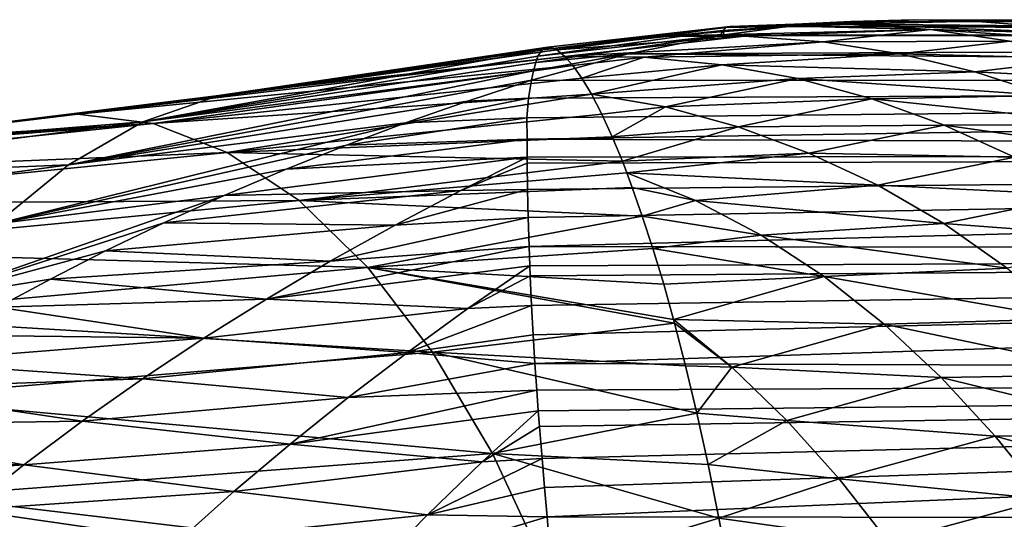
# Model space of a CAD drawing. Header units: metres. Extents: x 26 to 263, y -109 to 109.
# Tile 549 of 656: x 72 to 80, y 85 to 89. Entities that reach past the tile are written whole.
import ezdxf

# ---------------------------------------------------------------- set-up
doc = ezdxf.new("R2010")
doc.units = ezdxf.units.M
doc.layers.add('solid_500750', color=7, linetype='CONTINUOUS')

msp = doc.modelspace()

# ---------------------------------------------------------------- linework, layer by layer
at = {"layer": 'solid_500750'}
for points in [[(77.582558, 88.775421, -6.32407), (76.124855, 88.610115, -6.380412), (76.079582, 88.58931, -5.810805)], [(77.550804, 88.766251, -5.939165), (77.582558, 88.775421, -6.32407), (76.079582, 88.58931, -5.810805)], [(77.524071, 88.742401, -5.561575), (77.550804, 88.766251, -5.939165), (76.079582, 88.58931, -5.810805)], [(77.582558, 88.775421, -6.32407), (76.197701, 88.58847, -7.121085), (76.124855, 88.610115, -6.380412)], [(77.056038, 88.697548, -7.086998), (76.197701, 88.58847, -7.121085), (77.582558, 88.775421, -6.32407)], [(78.095291, 88.77803, -7.041856), (77.056038, 88.697548, -7.086998), (77.582558, 88.775421, -6.32407)], [(79.182312, 88.750298, -7.506917), (77.056038, 88.697548, -7.086998), (78.095291, 88.77803, -7.041856)], [(78.040138, 88.775955, -5.558896), (77.550804, 88.766251, -5.939165), (77.524071, 88.742401, -5.561575)], [(77.533127, 88.708282, -5.208101), (78.040138, 88.775955, -5.558896), (77.524071, 88.742401, -5.561575)], [(106.27636, 88.685402, 14.871001), (78.040138, 88.775955, -5.558896), (77.533127, 88.708282, -5.208101)], [(77.550804, 88.766251, -5.939165), (79.048866, 88.829948, -6.267614), (77.582558, 88.775421, -6.32407)], [(78.545731, 88.816528, -5.912131), (79.048866, 88.829948, -6.267614), (77.550804, 88.766251, -5.939165)], [(78.040138, 88.775955, -5.558896), (78.545731, 88.816528, -5.912131), (77.550804, 88.766251, -5.939165)], [(78.095291, 88.77803, -7.041856), (77.582558, 88.775421, -6.32407), (79.048866, 88.829948, -6.267614)], [(78.040138, 88.775955, -5.558896), (107.250732, 88.802025, 13.479513), (78.545731, 88.816528, -5.912131)], [(106.27636, 88.685402, 14.871001), (107.250732, 88.802025, 13.479513), (78.040138, 88.775955, -5.558896)], [(78.534241, 88.795219, -7.021529), (78.095291, 88.77803, -7.041856), (79.048866, 88.829948, -6.267614)], [(79.182312, 88.750298, -7.506917), (78.095291, 88.77803, -7.041856), (78.534241, 88.795219, -7.021529)], [(78.534241, 88.795219, -7.021529), (79.048866, 88.829948, -6.267614), (79.526016, 88.817375, -6.608287)], [(78.534241, 88.795219, -7.021529), (79.526016, 88.817375, -6.608287), (80.001595, 88.780228, -6.948062)], [(78.534241, 88.795219, -7.021529), (80.001595, 88.780228, -6.948062), (80.483002, 88.716759, -7.298955)], [(79.182312, 88.750298, -7.506917), (78.534241, 88.795219, -7.021529), (80.483002, 88.716759, -7.298955)], [(78.545731, 88.816528, -5.912131), (107.250732, 88.802025, 13.479513), (79.048866, 88.829948, -6.267614)], [(79.048866, 88.829948, -6.267614), (107.250732, 88.802025, 13.479513), (108.225761, 88.685211, 12.087046)], [(79.526016, 88.817375, -6.608287), (79.048866, 88.829948, -6.267614), (108.225761, 88.685211, 12.087046)], [(80.001595, 88.780228, -6.948062), (79.526016, 88.817375, -6.608287), (108.225761, 88.685211, 12.087046)], [(77.504158, 88.703606, -5.188211), (76.047379, 88.53775, -5.257761), (76.030571, 88.486908, -4.898506)], [(76.7686, 88.556808, -4.694777), (77.504158, 88.703606, -5.188211), (76.030571, 88.486908, -4.898506)], [(77.524071, 88.742401, -5.561575), (76.079582, 88.58931, -5.810805), (76.047379, 88.53775, -5.257761)], [(77.504158, 88.703606, -5.188211), (77.524071, 88.742401, -5.561575), (76.047379, 88.53775, -5.257761)], [(77.695961, 88.699371, -7.578857), (76.262314, 88.536774, -7.673115), (76.197701, 88.58847, -7.121085)], [(77.695961, 88.699371, -7.578857), (76.197701, 88.58847, -7.121085), (77.056038, 88.697548, -7.086998)], [(77.695961, 88.699371, -7.578857), (78.323303, 88.652054, -8.079048), (76.262314, 88.536774, -7.673115)], [(106.27636, 88.685402, 14.871001), (77.504158, 88.703606, -5.188211), (76.7686, 88.556808, -4.694777)], [(105.318054, 88.338692, 16.239586), (106.27636, 88.685402, 14.871001), (76.7686, 88.556808, -4.694777)], [(79.182312, 88.750298, -7.506917), (77.695961, 88.699371, -7.578857), (77.056038, 88.697548, -7.086998)], [(77.533127, 88.708282, -5.208101), (77.524071, 88.742401, -5.561575), (77.504158, 88.703606, -5.188211)], [(106.27636, 88.685402, 14.871001), (77.533127, 88.708282, -5.208101), (77.504158, 88.703606, -5.188211)], [(79.182312, 88.750298, -7.506917), (78.323303, 88.652054, -8.079048), (77.695961, 88.699371, -7.578857)], [(79.182312, 88.750298, -7.506917), (79.815407, 88.65831, -7.992128), (78.323303, 88.652054, -8.079048)], [(79.182312, 88.750298, -7.506917), (80.483002, 88.716759, -7.298955), (80.93512, 88.633629, -7.627092)], [(79.182312, 88.750298, -7.506917), (80.93512, 88.633629, -7.627092), (79.815407, 88.65831, -7.992128)], [(76.124855, 88.610115, -6.380412), (76.158897, 88.60611, -6.749938), (73.500183, 88.223106, -5.991961)], [(76.079582, 88.58931, -5.810805), (76.124855, 88.610115, -6.380412), (73.500183, 88.223106, -5.991961)], [(76.158897, 88.60611, -6.749938), (76.197701, 88.58847, -7.121085), (73.500183, 88.223106, -5.991961)], [(76.124855, 88.610115, -6.380412), (76.197701, 88.58847, -7.121085), (76.158897, 88.60611, -6.749938)], [(78.323303, 88.652054, -8.079048), (76.89521, 88.529663, -8.195528), (76.262314, 88.536774, -7.673115)], [(78.323303, 88.652054, -8.079048), (78.937012, 88.556404, -8.581977), (76.89521, 88.529663, -8.195528)], [(79.815407, 88.65831, -7.992128), (78.937012, 88.556404, -8.581977), (78.323303, 88.652054, -8.079048)], [(79.815407, 88.65831, -7.992128), (80.432816, 88.520065, -8.47627), (78.937012, 88.556404, -8.581977)], [(76.262314, 88.536774, -7.673115), (72.374748, 88.075432, -7.136191), (74.112579, 88.296539, -7.129671)], [(76.262314, 88.536774, -7.673115), (76.326836, 88.464615, -8.168194), (72.374748, 88.075432, -7.136191)], [(76.079582, 88.58931, -5.810805), (73.500183, 88.223106, -5.991961), (72.893158, 88.013687, -4.868499)], [(76.047379, 88.53775, -5.257761), (76.079582, 88.58931, -5.810805), (72.893158, 88.013687, -4.868499)], [(76.030571, 88.486908, -4.898506), (76.047379, 88.53775, -5.257761), (72.893158, 88.013687, -4.868499)], [(76.197701, 88.58847, -7.121085), (74.112579, 88.296539, -7.129671), (73.500183, 88.223106, -5.991961)], [(76.262314, 88.536774, -7.673115), (74.112579, 88.296539, -7.129671), (76.197701, 88.58847, -7.121085)], [(76.7686, 88.556808, -4.694777), (76.013016, 88.422729, -4.54659), (75.996338, 88.346001, -4.202456)], [(105.318054, 88.338692, 16.239586), (76.7686, 88.556808, -4.694777), (75.996338, 88.346001, -4.202456)], [(76.7686, 88.556808, -4.694777), (76.030571, 88.486908, -4.898506), (76.013016, 88.422729, -4.54659)], [(76.89521, 88.529663, -8.195528), (76.326836, 88.464615, -8.168194), (76.262314, 88.536774, -7.673115)], [(76.89521, 88.529663, -8.195528), (76.398628, 88.363762, -8.68168), (76.326836, 88.464615, -8.168194)], [(76.89521, 88.529663, -8.195528), (77.515541, 88.470047, -8.724592), (76.398628, 88.363762, -8.68168)], [(78.937012, 88.556404, -8.581977), (77.515541, 88.470047, -8.724592), (76.89521, 88.529663, -8.195528)], [(78.937012, 88.556404, -8.581977), (79.53624, 88.413467, -9.083904), (77.515541, 88.470047, -8.724592)], [(80.432816, 88.520065, -8.47627), (79.53624, 88.413467, -9.083904), (78.937012, 88.556404, -8.581977)], [(80.432816, 88.520065, -8.47627), (81.033821, 88.336678, -8.956911), (79.53624, 88.413467, -9.083904)], [(76.326836, 88.464615, -8.168194), (72.975174, 88.000389, -8.364657), (72.374748, 88.075432, -7.136191)], [(76.013016, 88.422729, -4.54659), (76.030571, 88.486908, -4.898506), (72.893158, 88.013687, -4.868499)], [(76.326836, 88.464615, -8.168194), (76.398628, 88.363762, -8.68168), (72.975174, 88.000389, -8.364657)], [(77.515541, 88.470047, -8.724592), (76.475723, 88.234711, -9.200072), (76.398628, 88.363762, -8.68168)], [(77.515541, 88.470047, -8.724592), (78.122421, 88.359085, -9.254806), (76.475723, 88.234711, -9.200072)], [(79.53624, 88.413467, -9.083904), (78.122421, 88.359085, -9.254806), (77.515541, 88.470047, -8.724592)], [(76.013016, 88.422729, -4.54659), (72.893158, 88.013687, -4.868499), (72.298111, 87.671257, -3.771849)], [(75.996338, 88.346001, -4.202456), (76.013016, 88.422729, -4.54659), (72.298111, 87.671257, -3.771849)], [(76.398628, 88.363762, -8.68168), (76.475723, 88.234711, -9.200072), (72.975174, 88.000389, -8.364657)], [(78.122421, 88.359085, -9.254806), (77.065933, 88.132866, -9.723559), (76.475723, 88.234711, -9.200072)], [(78.122421, 88.359085, -9.254806), (78.713966, 88.197815, -9.782536), (77.065933, 88.132866, -9.723559)], [(79.53624, 88.413467, -9.083904), (80.119202, 88.224655, -9.580961), (78.122421, 88.359085, -9.254806)], [(80.119202, 88.224655, -9.580961), (78.713966, 88.197815, -9.782536), (78.122421, 88.359085, -9.254806)], [(81.033821, 88.336678, -8.956911), (80.119202, 88.224655, -9.580961), (79.53624, 88.413467, -9.083904)], [(74.112579, 88.296539, -7.129671), (72.374748, 88.075432, -7.136191), (69.817451, 87.766624, -5.955646)], [(73.500183, 88.223106, -5.991961), (74.112579, 88.296539, -7.129671), (69.817451, 87.766624, -5.955646)], [(75.484497, 88.179726, -3.879506), (75.996338, 88.346001, -4.202456), (72.298111, 87.671257, -3.771849)], [(75.972168, 88.202461, -3.650909), (75.996338, 88.346001, -4.202456), (75.484497, 88.179726, -3.879506)], [(105.318054, 88.338692, 16.239586), (75.972168, 88.202461, -3.650909), (75.959, 88.044807, -3.112158)], [(105.318054, 88.338692, 16.239586), (75.959, 88.044807, -3.112158), (75.960495, 87.875847, -2.587925)], [(104.394234, 87.767006, 17.558804), (105.318054, 88.338692, 16.239586), (75.960495, 87.875847, -2.587925)], [(105.318054, 88.338692, 16.239586), (75.996338, 88.346001, -4.202456), (75.972168, 88.202461, -3.650909)], [(72.893158, 88.013687, -4.868499), (73.500183, 88.223106, -5.991961), (69.817451, 87.766624, -5.955646)], [(76.475723, 88.234711, -9.200072), (73.566315, 87.769531, -9.579107), (72.975174, 88.000389, -8.364657)], [(76.475723, 88.234711, -9.200072), (76.557961, 88.075592, -9.724555), (73.566315, 87.769531, -9.579107)], [(75.972168, 88.202461, -3.650909), (75.484497, 88.179726, -3.879506), (74.990753, 88.006599, -3.565097)], [(75.959, 88.044807, -3.112158), (75.972168, 88.202461, -3.650909), (74.990753, 88.006599, -3.565097)], [(77.065933, 88.132866, -9.723559), (76.557961, 88.075592, -9.724555), (76.475723, 88.234711, -9.200072)], [(80.119202, 88.224655, -9.580961), (80.685791, 87.991249, -10.070283), (78.713966, 88.197815, -9.782536)], [(74.990753, 88.006599, -3.565097), (75.484497, 88.179726, -3.879506), (72.298111, 87.671257, -3.771849)], [(77.065933, 88.132866, -9.723559), (76.640953, 87.893517, -10.231401), (76.557961, 88.075592, -9.724555)], [(77.065933, 88.132866, -9.723559), (77.644981, 87.973183, -10.265466), (76.640953, 87.893517, -10.231401)], [(78.713966, 88.197815, -9.782536), (77.644981, 87.973183, -10.265466), (77.065933, 88.132866, -9.723559)], [(78.713966, 88.197815, -9.782536), (79.290154, 87.988091, -10.302878), (77.644981, 87.973183, -10.265466)], [(80.685791, 87.991249, -10.070283), (79.290154, 87.988091, -10.302878), (78.713966, 88.197815, -9.782536)], [(72.374748, 88.075432, -7.136191), (70.336594, 87.841667, -7.143103), (69.817451, 87.766624, -5.955646)], [(72.975174, 88.000389, -8.364657), (70.336594, 87.841667, -7.143103), (72.374748, 88.075432, -7.136191)], [(76.557961, 88.075592, -9.724555), (76.640953, 87.893517, -10.231401), (73.566315, 87.769531, -9.579107)], [(75.959, 88.044807, -3.112158), (74.990753, 88.006599, -3.565097), (74.519485, 87.828842, -3.261703)], [(75.960495, 87.875847, -2.587925), (75.959, 88.044807, -3.112158), (74.519485, 87.828842, -3.261703)], [(72.975174, 88.000389, -8.364657), (68.527985, 87.657211, -7.148571), (69.495888, 87.753242, -7.145722)], [(72.975174, 88.000389, -8.364657), (69.005615, 87.583069, -8.382165), (68.527985, 87.657211, -7.148571)], [(72.975174, 88.000389, -8.364657), (73.566315, 87.769531, -9.579107), (69.005615, 87.583069, -8.382165)], [(72.893158, 88.013687, -4.868499), (69.817451, 87.766624, -5.955646), (69.303261, 87.549438, -4.78369)], [(72.298111, 87.671257, -3.771849), (72.893158, 88.013687, -4.868499), (69.303261, 87.549438, -4.78369)], [(72.975174, 88.000389, -8.364657), (69.495888, 87.753242, -7.145722), (70.336594, 87.841667, -7.143103)], [(74.990753, 88.006599, -3.565097), (72.298111, 87.671257, -3.771849), (71.721977, 87.198853, -2.714556)], [(74.519485, 87.828842, -3.261703), (74.990753, 88.006599, -3.565097), (71.721977, 87.198853, -2.714556)], [(77.644981, 87.973183, -10.265466), (76.721016, 87.698685, -10.701383), (76.640953, 87.893517, -10.231401)], [(77.644981, 87.973183, -10.265466), (78.210533, 87.76506, -10.79646), (76.721016, 87.698685, -10.701383)], [(79.290154, 87.988091, -10.302878), (78.210533, 87.76506, -10.79646), (77.644981, 87.973183, -10.265466)], [(79.290154, 87.988091, -10.302878), (79.851654, 87.731667, -10.812204), (78.210533, 87.76506, -10.79646)], [(80.685791, 87.991249, -10.070283), (81.237228, 87.71405, -10.550132), (79.290154, 87.988091, -10.302878)], [(81.237228, 87.71405, -10.550132), (79.851654, 87.731667, -10.812204), (79.290154, 87.988091, -10.302878)], [(76.640953, 87.893517, -10.231401), (76.721016, 87.698685, -10.701383), (73.566315, 87.769531, -9.579107)], [(74.037086, 87.635536, -2.952884), (74.519485, 87.828842, -3.261703), (71.721977, 87.198853, -2.714556)], [(75.960495, 87.875847, -2.587925), (74.519485, 87.828842, -3.261703), (74.037086, 87.635536, -2.952884)], [(75.960495, 87.875847, -2.587925), (74.037086, 87.635536, -2.952884), (75.96167, 87.730713, -2.178277)], [(104.394234, 87.767006, 17.558804), (75.960495, 87.875847, -2.587925), (75.96167, 87.730713, -2.178277)], [(73.566315, 87.769531, -9.579107), (69.4757, 87.357841, -9.600748), (69.005615, 87.583069, -8.382165)], [(73.566315, 87.769531, -9.579107), (74.14016, 87.385651, -10.762787), (69.4757, 87.357841, -9.600748)], [(75.96167, 87.730713, -2.178277), (74.037086, 87.635536, -2.952884), (73.540802, 87.424744, -2.637461)], [(75.96167, 87.730713, -2.178277), (73.540802, 87.424744, -2.637461), (75.430901, 87.465683, -1.851727)], [(76.721016, 87.698685, -10.701383), (74.14016, 87.385651, -10.762787), (73.566315, 87.769531, -9.579107)], [(75.962074, 87.683983, -2.053027), (75.96167, 87.730713, -2.178277), (75.430901, 87.465683, -1.851727)], [(104.394234, 87.767006, 17.558804), (75.96167, 87.730713, -2.178277), (75.962074, 87.683983, -2.053027)], [(104.394234, 87.767006, 17.558804), (75.962074, 87.683983, -2.053027), (75.964951, 87.472458, -1.519441)], [(104.394234, 87.767006, 17.558804), (75.964951, 87.472458, -1.519441), (75.969467, 87.249611, -1.006893)], [(104.394234, 87.767006, 17.558804), (75.969467, 87.249611, -1.006893), (75.976234, 87.018791, -0.518657)], [(103.524467, 86.98024, 18.800802), (104.394234, 87.767006, 17.558804), (75.976234, 87.018791, -0.518657)], [(78.210533, 87.76506, -10.79646), (76.756111, 87.60775, -10.901626), (76.721016, 87.698685, -10.701383)], [(78.210533, 87.76506, -10.79646), (78.761078, 87.509117, -11.315953), (76.756111, 87.60775, -10.901626)], [(79.851654, 87.731667, -10.812204), (78.761078, 87.509117, -11.315953), (78.210533, 87.76506, -10.79646)], [(79.851654, 87.731667, -10.812204), (80.395149, 87.428986, -11.310313), (78.761078, 87.509117, -11.315953)], [(72.298111, 87.671257, -3.771849), (69.303261, 87.549438, -4.78369), (68.800232, 87.193153, -3.641772)], [(71.721977, 87.198853, -2.714556), (72.298111, 87.671257, -3.771849), (68.800232, 87.193153, -3.641772)], [(76.721016, 87.698685, -10.701383), (76.756111, 87.60775, -10.901626), (74.14016, 87.385651, -10.762787)], [(75.964951, 87.472458, -1.519441), (75.962074, 87.683983, -2.053027), (75.430901, 87.465683, -1.851727)], [(73.540802, 87.424744, -2.637461), (74.037086, 87.635536, -2.952884), (71.721977, 87.198853, -2.714556)], [(76.756111, 87.60775, -10.901626), (76.799652, 87.490501, -11.145221), (74.14016, 87.385651, -10.762787)], [(77.303787, 87.38633, -11.432608), (76.799652, 87.490501, -11.145221), (76.756111, 87.60775, -10.901626)], [(78.761078, 87.509117, -11.315953), (77.303787, 87.38633, -11.432608), (76.756111, 87.60775, -10.901626)], [(78.761078, 87.509117, -11.315953), (79.28904, 87.201439, -11.831024), (77.303787, 87.38633, -11.432608)], [(80.395149, 87.428986, -11.310313), (79.28904, 87.201439, -11.831024), (78.761078, 87.509117, -11.315953)], [(73.540802, 87.424744, -2.637461), (71.721977, 87.198853, -2.714556), (71.171516, 86.601257, -1.708361)], [(73.060196, 87.207184, -2.330496), (73.540802, 87.424744, -2.637461), (71.171516, 86.601257, -1.708361)], [(75.430901, 87.465683, -1.851727), (73.540802, 87.424744, -2.637461), (73.060196, 87.207184, -2.330496)], [(75.430901, 87.465683, -1.851727), (73.060196, 87.207184, -2.330496), (74.90641, 87.189156, -1.531706)], [(76.799652, 87.490501, -11.145221), (76.880539, 87.260117, -11.584113), (74.14016, 87.385651, -10.762787)], [(75.964951, 87.472458, -1.519441), (75.430901, 87.465683, -1.851727), (74.90641, 87.189156, -1.531706)], [(75.969467, 87.249611, -1.006893), (75.964951, 87.472458, -1.519441), (74.90641, 87.189156, -1.531706)], [(77.303787, 87.38633, -11.432608), (76.880539, 87.260117, -11.584113), (76.799652, 87.490501, -11.145221)], [(80.395149, 87.428986, -11.310313), (80.913284, 87.079689, -11.799298), (79.28904, 87.201439, -11.831024)], [(74.14016, 87.385651, -10.762787), (69.931938, 86.984337, -10.7875), (69.4757, 87.357841, -9.600748)], [(74.14016, 87.385651, -10.762787), (74.689148, 86.851837, -11.899037), (69.931938, 86.984337, -10.7875)], [(76.880539, 87.260117, -11.584113), (74.689148, 86.851837, -11.899037), (74.14016, 87.385651, -10.762787)], [(77.303787, 87.38633, -11.432608), (77.829056, 87.108292, -11.964536), (76.880539, 87.260117, -11.584113)], [(79.28904, 87.201439, -11.831024), (77.829056, 87.108292, -11.964536), (77.303787, 87.38633, -11.432608)], [(76.880539, 87.260117, -11.584113), (76.96492, 87.001831, -12.026392), (74.689148, 86.851837, -11.899037)], [(77.829056, 87.108292, -11.964536), (76.96492, 87.001831, -12.026392), (76.880539, 87.260117, -11.584113)], [(72.595863, 86.983879, -2.032632), (73.060196, 87.207184, -2.330496), (71.171516, 86.601257, -1.708361)], [(74.90641, 87.189156, -1.531706), (73.060196, 87.207184, -2.330496), (72.595863, 86.983879, -2.032632)], [(74.90641, 87.189156, -1.531706), (72.595863, 86.983879, -2.032632), (74.388954, 86.900246, -1.215775)], [(75.969467, 87.249611, -1.006893), (74.90641, 87.189156, -1.531706), (74.388954, 86.900246, -1.215775)], [(75.976234, 87.018791, -0.518657), (75.969467, 87.249611, -1.006893), (74.388954, 86.900246, -1.215775)], [(79.28904, 87.201439, -11.831024), (79.793015, 86.844612, -12.336492), (77.829056, 87.108292, -11.964536)], [(80.913284, 87.079689, -11.799298), (79.793015, 86.844612, -12.336492), (79.28904, 87.201439, -11.831024)], [(77.829056, 87.108292, -11.964536), (78.33168, 86.777611, -12.488989), (76.96492, 87.001831, -12.026392)], [(79.793015, 86.844612, -12.336492), (78.33168, 86.777611, -12.488989), (77.829056, 87.108292, -11.964536)], [(74.689148, 86.851837, -11.899037), (70.368233, 86.465645, -11.92571), (69.931938, 86.984337, -10.7875)], [(72.154221, 86.758537, -1.74747), (72.595863, 86.983879, -2.032632), (71.171516, 86.601257, -1.708361)], [(74.388954, 86.900246, -1.215775), (72.595863, 86.983879, -2.032632), (72.154221, 86.758537, -1.74747)], [(75.976234, 87.018791, -0.518657), (73.879555, 86.599037, -0.904192), (75.981972, 86.863243, -0.210133)], [(75.976234, 87.018791, -0.518657), (74.388954, 86.900246, -1.215775), (73.879555, 86.599037, -0.904192)], [(76.96492, 87.001831, -12.026392), (77.050987, 86.717567, -12.465719), (74.689148, 86.851837, -11.899037)], [(103.524467, 86.98024, 18.800802), (75.976234, 87.018791, -0.518657), (75.981972, 86.863243, -0.210133)], [(103.524467, 86.98024, 18.800802), (75.981972, 86.863243, -0.210133), (75.985283, 86.783257, -0.057177)], [(103.524467, 86.98024, 18.800802), (75.985283, 86.783257, -0.057177), (75.996429, 86.546524, 0.375183)], [(103.524467, 86.98024, 18.800802), (75.996429, 86.546524, 0.375183), (76.009308, 86.312241, 0.776339)], [(103.524467, 86.98024, 18.800802), (76.009308, 86.312241, 0.776339), (76.023392, 86.08503, 1.143089)], [(102.724297, 85.995277, 19.943399), (103.524467, 86.98024, 18.800802), (76.023392, 86.08503, 1.143089)], [(78.33168, 86.777611, -12.488989), (77.050987, 86.717567, -12.465719), (76.96492, 87.001831, -12.026392)], [(74.388954, 86.900246, -1.215775), (72.154221, 86.758537, -1.74747), (73.879555, 86.599037, -0.904192)], [(74.689148, 86.851837, -11.899037), (75.206314, 86.175079, -12.972568), (70.368233, 86.465645, -11.92571)], [(73.879555, 86.599037, -0.904192), (75.488129, 86.524223, 0.077356), (75.981972, 86.863243, -0.210133)], [(77.138107, 86.406693, -12.900823), (75.206314, 86.175079, -12.972568), (74.689148, 86.851837, -11.899037)], [(77.130302, 86.435539, -12.862188), (77.138107, 86.406693, -12.900823), (74.689148, 86.851837, -11.899037)], [(77.050987, 86.717567, -12.465719), (77.130302, 86.435539, -12.862188), (74.689148, 86.851837, -11.899037)], [(75.985283, 86.783257, -0.057177), (75.981972, 86.863243, -0.210133), (75.488129, 86.524223, 0.077356)], [(79.793015, 86.844612, -12.336492), (80.272545, 86.44175, -12.827469), (78.33168, 86.777611, -12.488989)], [(71.736183, 86.532898, -1.47592), (72.154221, 86.758537, -1.74747), (71.171516, 86.601257, -1.708361)], [(73.879555, 86.599037, -0.904192), (72.154221, 86.758537, -1.74747), (71.736183, 86.532898, -1.47592)], [(75.996429, 86.546524, 0.375183), (75.985283, 86.783257, -0.057177), (75.488129, 86.524223, 0.077356)], [(78.33168, 86.777611, -12.488989), (77.130302, 86.435539, -12.862188), (77.050987, 86.717567, -12.465719)], [(78.33168, 86.777611, -12.488989), (78.810944, 86.397621, -13.00024), (77.130302, 86.435539, -12.862188)], [(80.272545, 86.44175, -12.827469), (78.810944, 86.397621, -13.00024), (78.33168, 86.777611, -12.488989)], [(73.879555, 86.599037, -0.904192), (71.736183, 86.532898, -1.47592), (73.379173, 86.285637, -0.59739)], [(73.879555, 86.599037, -0.904192), (73.379173, 86.285637, -0.59739), (75.488129, 86.524223, 0.077356)], [(73.379173, 86.285637, -0.59739), (71.736183, 86.532898, -1.47592), (71.346184, 86.310745, -1.220922)], [(73.379173, 86.285637, -0.59739), (75.004593, 86.173035, 0.360226), (75.488129, 86.524223, 0.077356)], [(75.996429, 86.546524, 0.375183), (75.488129, 86.524223, 0.077356), (75.004593, 86.173035, 0.360226)], [(76.009308, 86.312241, 0.776339), (75.996429, 86.546524, 0.375183), (75.004593, 86.173035, 0.360226)], [(75.206314, 86.175079, -12.972568), (70.779037, 85.808655, -13.000105), (70.368233, 86.465645, -11.92571)], [(77.138107, 86.406693, -12.900823), (77.22654, 86.065071, -13.334544), (75.206314, 86.175079, -12.972568)], [(77.594162, 86.055267, -13.380074), (77.138107, 86.406693, -12.900823), (77.130302, 86.435539, -12.862188)], [(77.594162, 86.055267, -13.380074), (77.130302, 86.435539, -12.862188), (78.810944, 86.397621, -13.00024)], [(77.594162, 86.055267, -13.380074), (77.22654, 86.065071, -13.334544), (77.138107, 86.406693, -12.900823)], [(77.594162, 86.055267, -13.380074), (78.810944, 86.397621, -13.00024), (79.266029, 85.971359, -13.493917)], [(80.272545, 86.44175, -12.827469), (80.726974, 85.995895, -13.299985), (78.810944, 86.397621, -13.00024)], [(80.726974, 85.995895, -13.299985), (79.266029, 85.971359, -13.493917), (78.810944, 86.397621, -13.00024)], [(73.379173, 86.285637, -0.59739), (71.346184, 86.310745, -1.220922), (70.984756, 86.094208, -0.983241)], [(73.379173, 86.285637, -0.59739), (70.984756, 86.094208, -0.983241), (72.888741, 85.960205, -0.295985)], [(73.379173, 86.285637, -0.59739), (72.888741, 85.960205, -0.295985), (75.004593, 86.173035, 0.360226)], [(76.023392, 86.08503, 1.143089), (76.009308, 86.312241, 0.776339), (75.004593, 86.173035, 0.360226)], [(75.206314, 86.175079, -12.972568), (75.685165, 85.365242, -13.969092), (70.779037, 85.808655, -13.000105)], [(72.888741, 85.960205, -0.295985), (74.531364, 85.811768, 0.635785), (75.004593, 86.173035, 0.360226)], [(76.023392, 86.08503, 1.143089), (75.004593, 86.173035, 0.360226), (74.531364, 85.811768, 0.635785)], [(77.316521, 85.687271, -13.769439), (75.685165, 85.365242, -13.969092), (75.206314, 86.175079, -12.972568)], [(77.22654, 86.065071, -13.334544), (77.316521, 85.687271, -13.769439), (75.206314, 86.175079, -12.972568)], [(72.888741, 85.960205, -0.295985), (70.984756, 86.094208, -0.983241), (70.652267, 85.885216, -0.763253)], [(76.038071, 85.870674, 1.471167), (76.023392, 86.08503, 1.143089), (74.531364, 85.811768, 0.635785)], [(102.724297, 85.995277, 19.943399), (76.023392, 86.08503, 1.143089), (76.038071, 85.870674, 1.471167)], [(77.594162, 86.055267, -13.380074), (77.316521, 85.687271, -13.769439), (77.22654, 86.065071, -13.334544)], [(78.034103, 85.62854, -13.878146), (77.316521, 85.687271, -13.769439), (77.594162, 86.055267, -13.380074)], [(78.034103, 85.62854, -13.878146), (77.594162, 86.055267, -13.380074), (79.266029, 85.971359, -13.493917)], [(72.888741, 85.960205, -0.295985), (70.652267, 85.885216, -0.763253), (72.409172, 85.622955, -0.00068)], [(72.888741, 85.960205, -0.295985), (72.409172, 85.622955, -0.00068), (74.531364, 85.811768, 0.635785)], [(102.724297, 85.995277, 19.943399), (76.038071, 85.870674, 1.471167), (76.050064, 85.706444, 1.711715)], [(102.724297, 85.995277, 19.943399), (76.050064, 85.706444, 1.711715), (76.05983, 85.579826, 1.891256)], [(102.724297, 85.995277, 19.943399), (76.05983, 85.579826, 1.891256), (76.080414, 85.325806, 2.236837)], [(102.724297, 85.995277, 19.943399), (76.080414, 85.325806, 2.236837), (76.10041, 85.092438, 2.538312)], [(102.724297, 85.995277, 19.943399), (76.10041, 85.092438, 2.538312), (76.119781, 84.858826, 2.824818)], [(102.008972, 84.830345, 20.964771), (102.724297, 85.995277, 19.943399), (76.119781, 84.858826, 2.824818)], [(78.034103, 85.62854, -13.878146), (79.266029, 85.971359, -13.493917), (79.69735, 85.503517, -13.964482)], [(80.726974, 85.995895, -13.299985), (81.156937, 85.510521, -13.749945), (79.266029, 85.971359, -13.493917)], [(81.156937, 85.510521, -13.749945), (79.69735, 85.503517, -13.964482), (79.266029, 85.971359, -13.493917)], [(72.409172, 85.622955, -0.00068), (70.652267, 85.885216, -0.763253), (70.210632, 85.592148, -0.469276)], [(76.038071, 85.870674, 1.471167), (74.069305, 85.440735, 0.903487), (76.050064, 85.706444, 1.711715)], [(76.038071, 85.870674, 1.471167), (74.531364, 85.811768, 0.635785), (74.069305, 85.440735, 0.903487)], [(75.685165, 85.365242, -13.969092), (71.159149, 85.022957, -13.99646), (70.779037, 85.808655, -13.000105)], [(72.409172, 85.622955, -0.00068), (74.069305, 85.440735, 0.903487), (74.531364, 85.811768, 0.635785)], [(74.069305, 85.440735, 0.903487), (75.601219, 85.297638, 1.950348), (76.050064, 85.706444, 1.711715)], [(76.05983, 85.579826, 1.891256), (76.050064, 85.706444, 1.711715), (75.601219, 85.297638, 1.950348)], [(77.316521, 85.687271, -13.769439), (77.406105, 85.277679, -14.196371), (75.685165, 85.365242, -13.969092)], [(78.034103, 85.62854, -13.878146), (77.406105, 85.277679, -14.196371), (77.316521, 85.687271, -13.769439)], [(72.409172, 85.622955, -0.00068), (70.210632, 85.592148, -0.469276), (71.941376, 85.27417, 0.287737)], [(72.409172, 85.622955, -0.00068), (71.941376, 85.27417, 0.287737), (74.069305, 85.440735, 0.903487)], [(78.451706, 85.162872, -14.348707), (77.406105, 85.277679, -14.196371), (78.034103, 85.62854, -13.878146)], [(78.451706, 85.162872, -14.348707), (78.034103, 85.62854, -13.878146), (79.69735, 85.503517, -13.964482)], [(71.941376, 85.27417, 0.287737), (70.210632, 85.592148, -0.469276), (69.842949, 85.333488, -0.222922)], [(76.080414, 85.325806, 2.236837), (76.05983, 85.579826, 1.891256), (75.601219, 85.297638, 1.950348)], [(78.451706, 85.162872, -14.348707), (79.69735, 85.503517, -13.964482), (80.105949, 84.999039, -14.40723)], [(81.156937, 85.510521, -13.749945), (81.563843, 84.988899, -14.173945), (79.69735, 85.503517, -13.964482)], [(81.563843, 84.988899, -14.173945), (80.105949, 84.999039, -14.40723), (79.69735, 85.503517, -13.964482)], [(71.941376, 85.27417, 0.287737), (73.619286, 85.06031, 1.162724), (74.069305, 85.440735, 0.903487)], [(74.069305, 85.440735, 0.903487), (73.619286, 85.06031, 1.162724), (75.601219, 85.297638, 1.950348)], [(71.941376, 85.27417, 0.287737), (69.842949, 85.333488, -0.222922), (69.534958, 85.105614, -0.015415)], [(75.685165, 85.365242, -13.969092), (76.119225, 84.432281, -14.874365), (71.159149, 85.022957, -13.99646)], [(73.619286, 85.06031, 1.162724), (75.166428, 84.875122, 2.187445), (75.601219, 85.297638, 1.950348)], [(76.080414, 85.325806, 2.236837), (75.601219, 85.297638, 1.950348), (75.166428, 84.875122, 2.187445)], [(76.10041, 85.092438, 2.538312), (76.080414, 85.325806, 2.236837), (75.166428, 84.875122, 2.187445)], [(77.492516, 84.848442, -14.601397), (76.119225, 84.432281, -14.874365), (75.685165, 85.365242, -13.969092)], [(77.406105, 85.277679, -14.196371), (77.492516, 84.848442, -14.601397), (75.685165, 85.365242, -13.969092)], [(71.941376, 85.27417, 0.287737), (69.534958, 85.105614, -0.015415), (71.486275, 84.914162, 0.568423)], [(71.941376, 85.27417, 0.287737), (71.486275, 84.914162, 0.568423), (73.619286, 85.06031, 1.162724)], [(78.451706, 85.162872, -14.348707), (77.492516, 84.848442, -14.601397), (77.406105, 85.277679, -14.196371)], [(78.84626, 84.660667, -14.790373), (77.492516, 84.848442, -14.601397), (78.451706, 85.162872, -14.348707)], [(78.84626, 84.660667, -14.790373), (78.451706, 85.162872, -14.348707), (80.105949, 84.999039, -14.40723)], [(71.486275, 84.914162, 0.568423), (73.18219, 84.670914, 1.412832), (73.619286, 85.06031, 1.162724)], [(73.619286, 85.06031, 1.162724), (73.18219, 84.670914, 1.412832), (75.166428, 84.875122, 2.187445)], [(76.119781, 84.858826, 2.824818), (76.10041, 85.092438, 2.538312), (75.166428, 84.875122, 2.187445)], [(76.119225, 84.432281, -14.874365), (71.503403, 84.11824, -14.900579), (71.159149, 85.022957, -13.99646)], [(78.84626, 84.660667, -14.790373), (80.105949, 84.999039, -14.40723), (80.488419, 84.456451, -14.824293)], [(71.486275, 84.914162, 0.568423), (71.044785, 84.543327, 0.840485), (73.18219, 84.670914, 1.412832)], [(73.18219, 84.670914, 1.412832), (74.745506, 84.44548, 2.413759), (75.166428, 84.875122, 2.187445)], [(76.119781, 84.858826, 2.824818), (75.166428, 84.875122, 2.187445), (74.745506, 84.44548, 2.413759)], [(76.138649, 84.617691, 3.105402), (76.119781, 84.858826, 2.824818), (74.745506, 84.44548, 2.413759)], [(77.492516, 84.848442, -14.601397), (77.578209, 84.38826, -14.993998), (76.119225, 84.432281, -14.874365)], [(102.008972, 84.830345, 20.964771), (76.119781, 84.858826, 2.824818), (76.138649, 84.617691, 3.105402)], [(78.84626, 84.660667, -14.790373), (77.578209, 84.38826, -14.993998), (77.492516, 84.848442, -14.601397)]]:
    msp.add_3dface(points, dxfattribs=at)

doc.saveas('drawing.dxf')
